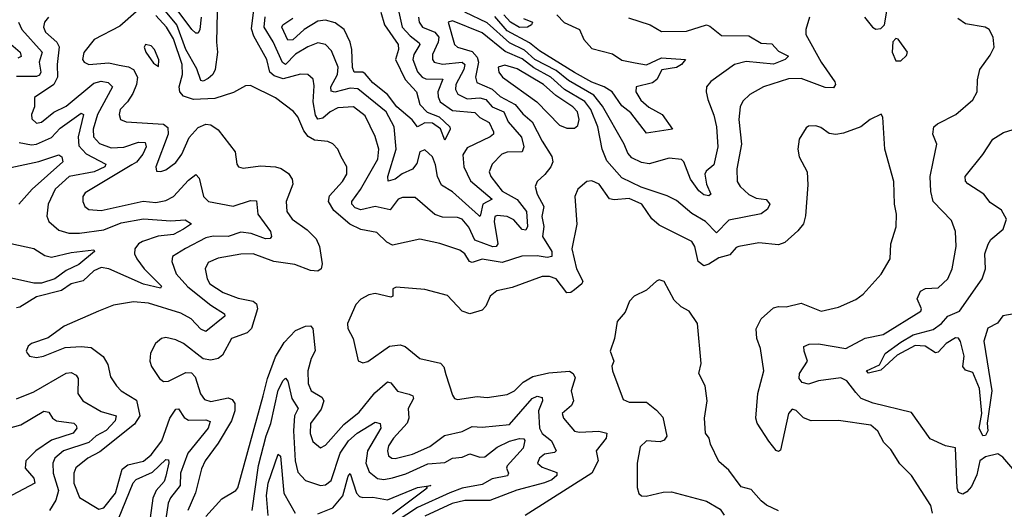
# Model space of a CAD drawing. Extents: x 1552033 to 1694788, y 811965 to 917215.
# Tile 546 of 632: x 1651528 to 1655481, y 904270 to 906235. Entities that reach past the tile are written whole.
import ezdxf

# ---------------------------------------------------------------- set-up
doc = ezdxf.new("R2010")
doc.units = 0

msp = doc.modelspace()

# ---------------------------------------------------------------- linework, layer by layer
at = {"layer": '0CON20XD'}
for points in [[(1654965, 906197.5), (1654985, 906200), (1655000, 906215), (1655020, 906335)], [(1652321.2, 906265), (1652317.9, 906145), (1652322.5, 906105), (1652312.9, 906035), (1652303.8, 906015), (1652285, 905998.7), (1652265, 905988.5), (1652255, 905991.5), (1652238.4, 906038.4), (1652195, 906115.3), (1652158.7, 906215), (1652100.1, 906285)], [(1652256.7, 906245), (1652251.7, 906195), (1652245, 906181.2), (1652235, 906181.6), (1652218.6, 906195), (1652132, 906312)], [(1653129.3, 906245), (1653131.6, 906225), (1653145.3, 906205), (1653195, 906184.5), (1653210, 906165), (1653207.6, 906145), (1653185.6, 906095), (1653185.2, 906075.2), (1653191.5, 906065), (1653225, 906056.5), (1653304.5, 906064.5), (1653315.4, 906055.4), (1653310.8, 906035), (1653279.5, 905975), (1653277.3, 905955), (1653286.4, 905936.4), (1653325, 905917), (1653375, 905921.3), (1653399.8, 905915), (1653424.9, 905884.9), (1653471.9, 905865), (1653489.6, 905825), (1653542.9, 905762.9), (1653552.1, 905725), (1653545.6, 905704.4), (1653485, 905703.3), (1653463.9, 905695), (1653424.7, 905655), (1653412.8, 905625), (1653419.1, 905605), (1653465, 905547.4), (1653525, 905513.3), (1653562.9, 905465), (1653567, 905405), (1653559.9, 905390.1), (1653545, 905392.4), (1653511.7, 905431.8), (1653485, 905445.1), (1653445, 905449), (1653435.2, 905444.8), (1653432.5, 905425), (1653447.3, 905335), (1653441.2, 905325), (1653427.1, 905322.9), (1653355, 905349.6), (1653331.7, 905401.7), (1653305, 905434.1), (1653285, 905440.8), (1653225, 905442.4), (1653195, 905452.6), (1653115, 905520.8), (1653065, 905521.2), (1653046.9, 905515), (1653015, 905471.4), (1652955, 905485.2), (1652898, 905472), (1652875, 905479.8), (1652861.7, 905495), (1652861.4, 905505), (1652896.7, 905553.3), (1652965.2, 905675), (1652969.1, 905715), (1652955.6, 905765.6), (1652915, 905848.8), (1652867.5, 905885), (1652805, 905881.2), (1652775, 905865.7), (1652745, 905839.6), (1652725, 905835.3), (1652715, 905851.9), (1652706.7, 905905), (1652709.8, 905970.2), (1652706.2, 905996.2), (1652684.7, 906014.7), (1652655, 906016.5), (1652585, 905998), (1652549.6, 906009.6), (1652531.9, 906025), (1652520.7, 906075), (1652468.3, 906168.3), (1652458.9, 906198.9), (1652467.9, 906275)], [(1651643.9, 906245), (1651627.2, 906225), (1651623.8, 906205), (1651631.4, 906185), (1651676.7, 906145), (1651686, 906126), (1651678, 906055), (1651679.8, 906005), (1651664.9, 905975.1), (1651587.7, 905922.3), (1651586.6, 905885), (1651574.7, 905855), (1651576.7, 905836.7), (1651595, 905820), (1651615, 905823.6), (1651665, 905863.6), (1651715, 905887.9), (1651825, 905980.7), (1651855, 905987.8), (1651883.3, 905983.3), (1651900.9, 905965), (1651840.3, 905855), (1651823.2, 905795), (1651823.9, 905765), (1651848.3, 905738.3), (1651895, 905720.7), (1651946.2, 905723.8), (1652005, 905743.8), (1652031.7, 905741.7), (1652035.2, 905725), (1652022.6, 905695), (1651996.6, 905663.4), (1651978.2, 905651.8), (1651790.1, 905539.9), (1651780.9, 905525), (1651780.9, 905505), (1651789.4, 905485), (1651805, 905473.1), (1651855, 905468.9), (1652023.2, 905506.8), (1652075, 905501.5), (1652115, 905509.3), (1652145.1, 905524.9), (1652205, 905590.3), (1652235, 905613.1), (1652248.5, 905598.5), (1652265.2, 905525.2), (1652285.7, 905505.7), (1652385, 905486.8), (1652455, 905509.7), (1652477.9, 905507.9), (1652484.2, 905455), (1652534.6, 905385), (1652538.2, 905365), (1652532.8, 905357.2), (1652515, 905356), (1652457.2, 905377.2), (1652415, 905381.6), (1652365, 905364.9), (1652305, 905366.1), (1652275, 905359.5), (1652193.9, 905316.1), (1652141.8, 905285), (1652138.8, 905265), (1652155.8, 905215), (1652203.1, 905163.1), (1652295, 905089.2), (1652350.6, 905055), (1652351.1, 905045), (1652275, 904983.5), (1652255, 904993.2), (1652216.1, 905035), (1652175, 905056.9), (1652045, 905097.8), (1651985, 905102.9), (1651905, 905089.6), (1651844, 905065), (1651706.2, 905005), (1651642.4, 904957.6), (1651575, 904935.7), (1651562, 904925), (1651554.2, 904905), (1651558.8, 904895), (1651567.5, 904885), (1651595, 904879.4), (1651623.3, 904885), (1651710.4, 904919.6), (1651773.9, 904923.9), (1651815, 904918.9), (1651863.2, 904883.2), (1651881.3, 904851.3), (1651892.2, 904802.2), (1651916.7, 904765), (1651935.7, 904745), (1651997.4, 904707.4), (1652009.8, 904645), (1651989.1, 904610.9), (1651849.2, 904500.7), (1651800.7, 904475), (1651753.2, 904436.8), (1651744.8, 904415), (1651745.2, 904375), (1651767.4, 904317.4), (1651845, 904270), (1651865, 904276.1), (1651912.3, 904335), (1651939, 904431), (1651961.9, 904448.1), (1652025, 904463.1), (1652055, 904489), (1652098.6, 904545), (1652130.9, 904635), (1652155, 904671.5), (1652165, 904673.6), (1652188.1, 904638.1), (1652205, 904627.5), (1652275, 904629.3), (1652291.9, 904621.9), (1652284.8, 904595), (1652202.6, 904495), (1652173.3, 904415), (1652172.3, 904365), (1652133.8, 904316.2), (1652124.4, 904295), (1652110.9, 904205)], [(1651995, 906266), (1651930.3, 906209.7), (1651826.9, 906155), (1651785, 906104), (1651780, 906075), (1651786, 906065), (1651805, 906055.6), (1651885, 906061.6), (1651926.9, 906053.1), (1651965, 906045.6), (1651984.7, 906035), (1652001.2, 906005), (1651996.6, 905975), (1651981.5, 905938.5), (1651960.7, 905905), (1651931.2, 905875), (1651926.5, 905855), (1651932, 905835), (1651955.4, 905825.4), (1652105, 905815.5), (1652122.7, 905802.7), (1652124, 905775), (1652074.6, 905645), (1652077.5, 905627.5), (1652095, 905625.6), (1652115, 905632.1), (1652155, 905661.8), (1652178.8, 905695), (1652208.3, 905761.7), (1652245, 905802.3), (1652274.7, 905815.3), (1652295, 905812.9), (1652325, 905793.1), (1652393.3, 905705), (1652399.2, 905655), (1652406.7, 905645), (1652425, 905638.6), (1652495, 905648.8), (1652555, 905644.5), (1652577.7, 905637.7), (1652607.4, 905617.4), (1652621.5, 905595), (1652624.6, 905575), (1652597.1, 905505), (1652600.6, 905465), (1652621.8, 905435), (1652681.9, 905391.9), (1652718.5, 905355), (1652731.9, 905325), (1652742.7, 905255), (1652738.5, 905235), (1652725, 905225.4), (1652695, 905228.4), (1652632.3, 905252.3), (1652548, 905265), (1652465, 905295.8), (1652415, 905293.9), (1652325, 905278.2), (1652285, 905260.9), (1652272.7, 905235), (1652280, 905195), (1652291.1, 905175), (1652345, 905139.4), (1652405, 905117.7), (1652465, 905105.2), (1652479.2, 905095), (1652483, 905075), (1652459, 904995), (1652441.6, 904978.4), (1652378.8, 904955), (1652341.9, 904888.1), (1652325, 904875.2), (1652295, 904868.4), (1652265, 904873.6), (1652185, 904935.5), (1652155, 904950.5), (1652115, 904960), (1652096.7, 904955), (1652072.5, 904935), (1652053.6, 904896.4), (1652050.6, 904865), (1652057.5, 904842.5), (1652089.4, 904795), (1652105, 904783.3), (1652125, 904783.5), (1652195, 904818.4), (1652218.2, 904818.2), (1652232.2, 904802.2), (1652253.5, 904733.5), (1652270.1, 904710.1), (1652295, 904702.4), (1652365, 904717.7), (1652381, 904711), (1652391.6, 904695), (1652391.2, 904665), (1652377.6, 904625), (1652324.7, 904535), (1652272.9, 904465), (1652258, 904432), (1652234.2, 904335.8), (1652203.4, 904265)], [(1654699.5, 906245), (1654684.2, 906195), (1654683.9, 906175), (1654746.3, 906065), (1654801.2, 905985), (1654803.5, 905975), (1654795, 905961.1), (1654762.5, 905962.5), (1654665, 905998.9), (1654615, 905997.5), (1654514.3, 905965), (1654460, 905935), (1654431.7, 905908.3), (1654420, 905885), (1654415.5, 905834.5), (1654425.3, 905735), (1654406.9, 905636.9), (1654409.1, 905585), (1654420.5, 905565), (1654455, 905533.3), (1654485, 905519.1), (1654525, 905513.5), (1654539.6, 905495), (1654530, 905475), (1654504.8, 905455.2), (1654375, 905430.3), (1654325, 905379.6), (1654280.9, 905425), (1654227.1, 905457.1), (1654165, 905509.7), (1654128.1, 905528.1), (1654023, 905563), (1653945, 905600.3), (1653885, 905668.4), (1653865.9, 905715), (1653848.5, 905805), (1653820.9, 905875), (1653797.2, 905907.2), (1653714.7, 905954.7), (1653659.7, 906005), (1653591.5, 906041.5), (1653545, 906078.2), (1653477.4, 906107.3), (1653385, 906181.8), (1653265, 906231.1), (1653248.1, 906225), (1653273.1, 906135), (1653285.6, 906125), (1653345, 906107.3), (1653365.1, 906085), (1653369.6, 906065), (1653357.5, 906005), (1653363.3, 905983.3), (1653425, 905955.7), (1653456.7, 905926.7), (1653517.2, 905895), (1653547.6, 905857.6), (1653585.5, 905825.5), (1653625, 905747.5), (1653665, 905686), (1653668.2, 905665), (1653660, 905645), (1653636.8, 905613.2), (1653605.6, 905585), (1653597.9, 905565), (1653605.3, 905535), (1653632.6, 905485), (1653624.8, 905445), (1653631.7, 905405), (1653627, 905365), (1653664, 905305), (1653664.8, 905285.2), (1653645, 905280.1), (1653605, 905286.9), (1653543.5, 905286.5), (1653465, 905259.8), (1653385, 905273.9), (1653345, 905259.8), (1653334, 905264), (1653315, 905294.6), (1653295, 905309.4), (1653215, 905336.9), (1653135, 905353.6), (1653025, 905330.4), (1653001.7, 905341.8), (1652961.2, 905381.2), (1652897, 905393), (1652853.9, 905413.9), (1652788.8, 905468.8), (1652767, 905505), (1652771.7, 905528.3), (1652823.8, 905585), (1652840.7, 905615), (1652841.1, 905645), (1652818.2, 905685), (1652804.7, 905714.7), (1652785, 905736.5), (1652765, 905745.6), (1652711.8, 905751.8), (1652685.9, 905765.9), (1652668.5, 905788.5), (1652645, 905845.6), (1652626.9, 905866.9), (1652555, 905921.2), (1652455, 905970.6), (1652435, 905970), (1652386.6, 905943.4), (1652311.7, 905918.3), (1652225, 905915.2), (1652185, 905927.5), (1652171, 905945), (1652167.4, 905965), (1652181.3, 906015), (1652180, 906055), (1652145, 906158.7), (1652116.8, 906205), (1652075, 906252)], [(1653050.6, 906265), (1653063.3, 906205), (1653095, 906169.8), (1653131.7, 906141.7), (1653133.8, 906135), (1653110.3, 906095), (1653106.8, 906075), (1653125, 906025.8), (1653143.8, 906005), (1653158.3, 905998.3), (1653226.2, 905996.2), (1653206.8, 905945), (1653207.4, 905925), (1653216.6, 905905), (1653265, 905870.2), (1653355, 905862.7), (1653375, 905842.5), (1653412.6, 905822.6), (1653430.7, 905785), (1653430, 905775), (1653416.9, 905765), (1653325, 905721.1), (1653307.6, 905692.4), (1653311.4, 905645), (1653337.6, 905587.6), (1653425.3, 905515), (1653387.8, 905495), (1653378.5, 905451.5), (1653375, 905445.6), (1653370.5, 905450.5), (1653265, 905543.6), (1653221.1, 905571.1), (1653204.8, 905605), (1653196.9, 905653.1), (1653185, 905684.5), (1653155, 905712.3), (1653135, 905704.3), (1653122.3, 905657.7), (1653105, 905635.3), (1653063.7, 905616.3), (1653035, 905594.4), (1653007, 905587), (1653005.3, 905605), (1653040, 905715), (1653031.3, 905805), (1652998.7, 905865), (1652885, 905957.3), (1652855, 905959.7), (1652793.7, 905943.7), (1652777.9, 905947.9), (1652776.8, 905965), (1652803.4, 906015), (1652806.1, 906045), (1652779.9, 906109.9), (1652755.8, 906135), (1652725, 906141.8), (1652685, 906125.7), (1652635, 906097), (1652595, 906055.7), (1652582.8, 906062.8), (1652545, 906146.3), (1652509.6, 906205), (1652512.9, 906247.1)], [(1652978.1, 906265), (1652992.8, 906215), (1653047.1, 906135), (1653048.4, 906115), (1653037.3, 906075), (1653075.5, 905995), (1653121.4, 905945), (1653133.9, 905895), (1653163.7, 905863.7), (1653212.5, 905845), (1653255.2, 905805.2), (1653256.1, 905795), (1653235, 905752), (1653217.5, 905797.5), (1653185, 905819.1), (1653155, 905821.6), (1653125, 905805.3), (1653103.2, 905833.2), (1653042.4, 905885), (1653005, 905934.7), (1652945, 905981.2), (1652915, 906017.8), (1652905, 906024.2), (1652871.1, 906025), (1652863.4, 906043.4), (1652861.3, 906115), (1652854.5, 906145), (1652831.1, 906195), (1652795, 906222.2), (1652755, 906233.4), (1652725, 906229.6), (1652669.5, 906195), (1652625, 906153.8), (1652605, 906152.2), (1652580, 906205), (1652584.6, 906215), (1652625, 906241.2)], [(1653971.9, 906241.9), (1654058.6, 906215), (1654105, 906187.7), (1654205, 906188.4), (1654285, 906213.8), (1654299.1, 906209.1), (1654345, 906171.8), (1654455, 906170.3), (1654505, 906140.4), (1654547.8, 906137.8), (1654575, 906108.8), (1654615, 906088.8), (1654601.9, 906075), (1654555, 906056.2), (1654445, 906066.6), (1654398, 906055), (1654302.5, 905987.5), (1654286, 905965), (1654284.7, 905945), (1654290.3, 905915), (1654315, 905852), (1654325.8, 905805), (1654331.1, 905725), (1654315, 905652.5), (1654283.4, 905626.6), (1654278.8, 905615), (1654284.8, 905574.8), (1654303.1, 905535), (1654295, 905528.5), (1654275, 905532.2), (1654255, 905547.5), (1654221.6, 905595), (1654195, 905664), (1654185, 905674.3), (1654135, 905678.9), (1654055, 905656.5), (1654025, 905662), (1653985, 905681.2), (1653969, 905699), (1653955.3, 905735.3), (1653868.1, 905888.1), (1653832.6, 905932.6), (1653731, 905991), (1653681.6, 906031.6), (1653596.6, 906075), (1653555, 906113.1), (1653495, 906142), (1653405, 906222.5), (1653315, 906264.6)], [(1653684.1, 906255), (1653714.4, 906224.4), (1653775.6, 906195.6), (1653792.7, 906155), (1653825, 906119.6), (1653907.6, 906097.6), (1653945, 906072.5), (1653998.6, 906061.4), (1654045, 906053.2), (1654105, 906082.6), (1654200.8, 906075), (1654184.6, 906055), (1654165, 906042.7), (1654105.6, 906034.4), (1654085.4, 905995), (1654068.7, 905981.3), (1654002.9, 905965), (1654001.1, 905945), (1654021.7, 905911.8), (1654053.4, 905883.4), (1654107.1, 905855), (1654148.6, 905795), (1654045, 905779.5), (1653981.2, 905861.2), (1653945, 905889.2), (1653906.5, 905945), (1653875, 905965.9), (1653825, 905984), (1653755, 906022.7), (1653615, 906109.5), (1653575, 906142.1), (1653485, 906190.1), (1653435, 906247.7)], [(1653550.2, 906240.2), (1653586.2, 906225), (1653582.5, 906215), (1653566.7, 906205), (1653535, 906204), (1653498.7, 906225), (1653472, 906255)], [(1655515, 904432.5), (1655475, 904479.6), (1655455, 904493.1), (1655405, 904480), (1655383.1, 904465), (1655371.4, 904408.6), (1655348.8, 904361.2), (1655330.7, 904339.3), (1655315, 904331.2), (1655297.5, 904337.5), (1655292.2, 904355), (1655285, 904516.7), (1655244.5, 904524.5), (1655183.2, 904553.2), (1655108.8, 904658.8), (1654955, 904695.6), (1654906.2, 904715), (1654885, 904738), (1654848.5, 904785), (1654825, 904796.9), (1654735, 904785.9), (1654695, 904771.6), (1654669, 904779), (1654658.1, 904795), (1654659.1, 904815), (1654691.5, 904865), (1654676.9, 904905), (1654676.6, 904923.4), (1654698, 904932), (1654735, 904934.3), (1654845, 904915.3), (1654923.1, 904956.9), (1654995, 904971.4), (1655145.6, 905065), (1655148.9, 905075), (1655130.9, 905115), (1655144.1, 905145.9), (1655165, 905156.3), (1655215, 905158.5), (1655254.7, 905195.3), (1655271.5, 905235), (1655287.7, 905325), (1655285.3, 905385.3), (1655269.7, 905429.7), (1655195.3, 905505.3), (1655186.4, 905545), (1655183.2, 905605), (1655195.3, 905664.7), (1655210.5, 905735), (1655194.5, 905775), (1655198.6, 905805), (1655212.4, 905817.6), (1655286.1, 905853.9), (1655355, 905914), (1655372.5, 905945), (1655373.4, 905993.4), (1655383.3, 906035), (1655425, 906092), (1655440, 906125), (1655436.7, 906165), (1655420, 906195), (1655403.8, 906205), (1655325, 906218.9), (1655295, 906240.4)], [(1654920, 906245), (1654952.5, 906205), (1654965, 906197.5)], [(1651523.2, 906225), (1651536.7, 906195), (1651617.6, 906105), (1651606.6, 906065), (1651612.5, 906025), (1651607.5, 906012.5), (1651595, 906007), (1651515, 906006.8)], [(1655065, 906070), (1655088.3, 906091.7), (1655092.5, 906105), (1655055, 906157.5), (1655045, 906160), (1655033.9, 906146.1), (1655031.2, 906105), (1655045, 906070), (1655065, 906070)], [(1651482.9, 906145), (1651529.7, 906105), (1651533.3, 906086.7), (1651519.7, 906080.3)], [(1652085, 906047.5), (1652086, 906074), (1652069.5, 906115), (1652055, 906130.6), (1652033.3, 906135), (1652027.5, 906125), (1652034.6, 906105), (1652065, 906060), (1652085, 906047.5)], [(1653755, 905800), (1653769.2, 905810.7), (1653774.7, 905835), (1653766.9, 905865), (1653748.2, 905885), (1653680.1, 905930.1), (1653630.3, 905975), (1653525, 906037.8), (1653475, 906052.7), (1653448.6, 906045), (1653451.8, 906025), (1653466.2, 906005), (1653604.7, 905905), (1653695, 905812.2), (1653725, 905800.3), (1653755, 905800)], [(1651525, 905742), (1651575, 905732.1), (1651595, 905735.3), (1651655, 905762.7), (1651690.3, 905799.7), (1651765, 905853.5), (1651775, 905859.6), (1651784.6, 905854.6), (1651762.5, 905765), (1651765, 905729.3), (1651795, 905697.2), (1651873.5, 905655), (1651869.6, 905645), (1651827.1, 905625), (1651726.2, 905605), (1651670.3, 905555), (1651641.8, 905495), (1651636.2, 905446.2), (1651645, 905424.4), (1651685, 905390.7), (1651725, 905378.7), (1651767.7, 905377.7), (1651865, 905391.5), (1651935, 905419.6), (1652025, 905435.2), (1652135, 905427.2), (1652191.8, 905431.8), (1652217.5, 905415), (1652185.7, 905394.3), (1652145, 905373.1), (1652083.7, 905366.3), (1652021.5, 905345), (1652004.6, 905335), (1651990, 905315), (1651989.2, 905295), (1651997.8, 905275), (1652028.1, 905235), (1652096.7, 905165), (1652092.7, 905157.3), (1652025, 905173.3), (1651885, 905235.7), (1651855, 905240), (1651825, 905226.5), (1651782.7, 905187.3), (1651734.9, 905175.1), (1651695, 905147.7), (1651595, 905123.1), (1651528.9, 905081.1), (1651515, 905079.1)], [(1654574.4, 905084.4), (1654605, 905082.5), (1654665, 905096.9), (1654745.7, 905065.7), (1654815, 905081.1), (1654885, 905111.8), (1654915, 905133.1), (1654986.4, 905213.6), (1655022.5, 905275), (1655025.6, 905335), (1655046.7, 905403.3), (1655047.9, 905455), (1655040.7, 905495), (1655038.2, 905585), (1655001.1, 905715), (1654993.8, 905843.8), (1654986.4, 905856.4), (1654942.5, 905835), (1654905.6, 905804.4), (1654835, 905779.2), (1654804.1, 905774.1), (1654777.7, 905777.7), (1654745, 905802), (1654725, 905809.2), (1654695, 905807.5), (1654685, 905801.2), (1654657.5, 905755), (1654652.5, 905715), (1654658, 905685), (1654689.2, 905625), (1654692.7, 905572.7), (1654682.8, 905447.2), (1654674.7, 905415.3), (1654652.6, 905387.4), (1654599.3, 905340.7), (1654575, 905331.9), (1654495, 905339.1), (1654415, 905324.5), (1654405, 905321.1), (1654378.5, 905291.5), (1654335, 905278.8), (1654295, 905253.2), (1654275, 905247.4), (1654251.7, 905265), (1654238.8, 905325), (1654226.4, 905345), (1654095, 905410.5), (1654065.8, 905435.8), (1654025.1, 905495.1), (1653975, 905516.9), (1653915, 905512.4), (1653896.4, 905516.4), (1653855, 905574.5), (1653825, 905588.9), (1653805, 905585.6), (1653768.1, 905555), (1653756.5, 905525), (1653764.6, 905414.6), (1653744.7, 905315), (1653763.3, 905235), (1653788.4, 905185), (1653785.2, 905174.8), (1653755, 905151.1), (1653740.1, 905139.9), (1653725, 905138.2), (1653681.8, 905195), (1653655, 905204.7), (1653625, 905204.1), (1653505, 905159.6), (1653443.3, 905146.7), (1653416.9, 905125), (1653399.4, 905085), (1653385, 905068.6), (1653335, 905054.5), (1653305, 905065.7), (1653245, 905127.5), (1653155, 905152.2), (1653038.7, 905161.3), (1653026, 905155), (1653025.6, 905125), (1653018.5, 905121.5), (1652954.4, 905135.6), (1652929.1, 905130.9), (1652896.9, 905113.1), (1652877.9, 905092.1), (1652843.3, 905015), (1652845.6, 904995), (1652867.1, 904955), (1652886.1, 904866.1), (1652905, 904858), (1652925, 904862.5), (1653012.9, 904925), (1653055, 904930.6), (1653075, 904923.9), (1653134.6, 904874.6), (1653216.8, 904856.8), (1653231.2, 904841.2), (1653238.9, 904811.1), (1653265, 904727.5), (1653274, 904714), (1653285, 904711.2), (1653365, 904722.2), (1653405, 904718.2), (1653485, 904730.9), (1653515, 904745.3), (1653549.7, 904780.3), (1653587.7, 904802.3), (1653652.4, 904817.6), (1653735, 904824.1), (1653749.6, 904815), (1653757.8, 904797.8), (1653741.6, 904745), (1653751.9, 904705), (1653744, 904686), (1653705.6, 904655), (1653711.1, 904635), (1653755, 904583.2), (1653775, 904579.2), (1653853.2, 904583.2), (1653885.6, 904575), (1653882.5, 904555), (1653841.8, 904505), (1653850.3, 904465), (1653825.2, 904414.8), (1653557.5, 904245)], [(1655559.4, 905060.6), (1655475, 905046.5), (1655453.7, 905016.4), (1655415, 904996.9), (1655398.5, 904945), (1655431.7, 904745), (1655411.9, 904615), (1655415.6, 904585), (1655405, 904566.5), (1655395, 904565.3), (1655380.6, 904595), (1655390.8, 904655), (1655381.2, 904755), (1655355, 904819.6), (1655325, 904828.2), (1655315, 904842.5), (1655319.3, 904885), (1655305, 904944), (1655296.9, 904956.9), (1655285, 904958.3), (1655247.4, 904935), (1655215, 904900), (1655205, 904897.5), (1655163.1, 904925), (1655123.2, 904926.8), (1655051.4, 904888.6), (1654985, 904828.5), (1654935.7, 904815.7), (1654928.1, 904825), (1654979.9, 904850.1), (1655003, 904895), (1655065, 904940.5), (1655115, 904969.5), (1655195, 904991), (1655228.6, 905015), (1655254.8, 905045.2), (1655301.1, 905065), (1655392.8, 905195), (1655405.4, 905235), (1655403.2, 905295), (1655416, 905334), (1655427.1, 905352.9), (1655476, 905394), (1655490.5, 905435), (1655470, 905470), (1655425, 905501.2), (1655398.8, 905535), (1655335, 905575.8), (1655325, 905586.7), (1655323.3, 905605), (1655395, 905694), (1655434.5, 905755.5), (1655477.4, 905782.6), (1655555, 905806.7)], [(1651492, 905642), (1651605, 905665.6), (1651685, 905692.1), (1651697.5, 905685), (1651701.2, 905665), (1651577.2, 905555), (1651523.8, 905495)], [(1651416.6, 905353.4), (1651585, 905316.9), (1651629, 905289), (1651655, 905281.6), (1651735, 905300.3), (1651825, 905311.2), (1651828.1, 905305), (1651765, 905251.9), (1651715, 905228), (1651668.9, 905195), (1651615, 905177.2), (1651585, 905177.9), (1651495, 905197.7)], [(1654574, 904264), (1654526.7, 904286.7), (1654505, 904304), (1654465, 904350), (1654425, 904360), (1654375, 904426.7), (1654335, 904462), (1654300.9, 904530.9), (1654295.6, 904555.6), (1654281.2, 904575), (1654277.1, 904635), (1654288.5, 904705), (1654280.4, 904765), (1654254.6, 904815), (1654264.5, 904855), (1654249.4, 905015), (1654216, 905065), (1654183.1, 905083.1), (1654155, 905109.2), (1654115, 905183.8), (1654095, 905191.2), (1654085, 905186.2), (1654045, 905150), (1653994.4, 905125.6), (1653975.7, 905105), (1653958.5, 905061.5), (1653927, 905023), (1653915.6, 904955), (1653898.6, 904905), (1653913.1, 904865), (1653905.8, 904845), (1653908.1, 904825), (1653950.7, 904710.7), (1653975, 904699.4), (1654045, 904699.2), (1654085, 904668), (1654109.7, 904639.7), (1654126.1, 904563.9), (1654115, 904547.5), (1654099.3, 904540.7), (1654045, 904544.2), (1654019.3, 904520.7), (1654007.5, 904455), (1654006.8, 904356.8), (1654013.4, 904333.4), (1654024.4, 904324.4), (1654042.5, 904322.5), (1654111.2, 904338.8), (1654145, 904340), (1654285, 904303.1), (1654340.8, 904270.8), (1654355.8, 904245.8)], [(1655192.7, 904255), (1655186.4, 904285), (1655108.5, 904405), (1655062, 904452), (1655025, 904509.4), (1654997.6, 904537.6), (1654973.1, 904583.1), (1654945, 904608.1), (1654815, 904625.8), (1654705.4, 904625.4), (1654675, 904636.9), (1654645, 904666.9), (1654628.7, 904671.3), (1654614.2, 904655), (1654582.3, 904507.7), (1654575, 904501.2), (1654565, 904506.2), (1654535, 904543.1), (1654489.1, 904615), (1654483.2, 904635), (1654491.1, 904735), (1654515.3, 904825), (1654502.3, 904915), (1654487.5, 904955), (1654484.6, 904994.6), (1654504.6, 905035), (1654555, 905079.1), (1654574.4, 905084.4)], [(1652275, 904240.4), (1652338.7, 904311.4), (1652395, 904344.7), (1652404.1, 904355.9), (1652505.9, 904725.9), (1652523.1, 904795), (1652555, 904881.5), (1652590.1, 904939.9), (1652635, 904986.9), (1652675, 905005.2), (1652695.8, 905005.8), (1652705.3, 904995), (1652714.7, 904905.3), (1652698.4, 904875), (1652685.3, 904825), (1652685.4, 904775), (1652698.5, 904745), (1652740.4, 904720.4), (1652749.2, 904705), (1652737.7, 904672.3), (1652696, 904614), (1652694, 904574), (1652705, 904541.5), (1652735, 904516.5), (1652755, 904526.9), (1652829.6, 904610.4), (1652890.3, 904659.7), (1652953.3, 904736.7), (1653005, 904781.1), (1653017.6, 904777.6), (1653044.5, 904744.5), (1653092, 904732), (1653105.6, 904725), (1653109.5, 904715), (1653087.1, 904675), (1653090, 904635), (1653084.1, 904615), (1653028.3, 904555), (1653009, 904525), (1653004.3, 904505), (1653009.2, 904485), (1653022.5, 904475), (1653035, 904474.3), (1653105, 904491), (1653175, 904521.7), (1653234, 904566), (1653305, 904582.2), (1653345, 904601.9), (1653385, 904599.2), (1653495, 904609.7), (1653585, 904714.3), (1653605, 904723.6), (1653625, 904718.2), (1653626.3, 904705), (1653610.8, 904665), (1653614.2, 904595), (1653625, 904574.2), (1653662.4, 904545), (1653681.5, 904505), (1653675, 904498.5), (1653635, 904491.8), (1653615.3, 904475), (1653606.4, 904455), (1653625, 904438.4), (1653685, 904417.8), (1653684.6, 904405), (1653665, 904388.5), (1653635, 904376), (1653523.9, 904346.1), (1653415, 904305.2), (1653315.4, 904305.4), (1653263.8, 904293.8), (1653155, 904242.1)], [(1651515, 904712.9), (1651585, 904741.8), (1651715, 904815.8), (1651735, 904818.5), (1651755, 904807.8), (1651762.7, 904795), (1651761.3, 904735), (1651781.1, 904705), (1651855, 904662.7), (1651915.4, 904645), (1651911.4, 904625), (1651875, 904586.1), (1651835.2, 904565), (1651805, 904537.7), (1651703.1, 904505), (1651668.7, 904475), (1651660.3, 904455), (1651661.5, 904415), (1651682.9, 904345), (1651673.2, 904306.8), (1651647.5, 904265)], [(1652460.6, 904265), (1652486.4, 904445), (1652517, 904565), (1652536.2, 904613.8), (1652565, 904747.8), (1652585, 904787.5), (1652595, 904795.7), (1652605, 904784), (1652621, 904715), (1652645.3, 904675), (1652631.2, 904645), (1652627.6, 904585), (1652633.8, 904463.8), (1652645, 904418.9), (1652675.7, 904385), (1652735, 904365.4), (1652755, 904367.5), (1652778, 904385), (1652814.5, 904495), (1652848.1, 904545), (1652883.2, 904575), (1652955, 904619.2), (1652974.5, 904614.5), (1652977.8, 904595), (1652924.3, 904505), (1652917.4, 904455), (1652930.3, 904420.3), (1652965, 904393), (1652989.3, 904389.3), (1653025, 904395.9), (1653077.8, 904412.2), (1653167.1, 904453), (1653235, 904458.1), (1653265, 904475.6), (1653305, 904478.9), (1653335, 904492.5), (1653375, 904479.2), (1653395, 904481), (1653445, 904518.8), (1653495, 904542.8), (1653535, 904553.8), (1653552.1, 904552.1), (1653555.8, 904545.8), (1653548.7, 904515), (1653485.5, 904444.5), (1653481.7, 904435), (1653490, 904415), (1653486.2, 904403.8), (1653425, 904392), (1653385, 904370), (1653305, 904354.4), (1653254.5, 904335.5), (1653125, 904276.7), (1653039.6, 904220.4)], [(1651425, 904579.8), (1651531.7, 904608.3), (1651625, 904663.5), (1651645, 904659.4), (1651660, 904635), (1651675, 904625.3), (1651745, 904615.2), (1651755, 904606.4), (1651756.6, 904595), (1651742.5, 904575), (1651655, 904547.4), (1651592.1, 904505), (1651552.1, 904465), (1651549.4, 904435), (1651584, 904395), (1651587.9, 904375), (1651475.3, 904314.7)], [(1651925, 904232.2), (1651983.6, 904376.4), (1651995, 904389.1), (1652060.6, 904419.4), (1652115, 904469.6), (1652125, 904468), (1652126.2, 904456.2), (1652115, 904402.5), (1652107.9, 904382.1), (1652075.2, 904345), (1652062.3, 904315), (1652043.7, 904176.3)], [(1652525.9, 904245), (1652519.2, 904325), (1652524.9, 904375.1), (1652565, 904490.6), (1652575, 904483.3), (1652588.7, 904335), (1652633.9, 904255)], [(1652725, 904251.3), (1652785, 904275.3), (1652825, 904323.5), (1652846.8, 904403.2), (1652855, 904414), (1652880.4, 904335), (1652891.5, 904321.5), (1652905, 904317.5), (1652945, 904318.9), (1653005, 904308.4), (1653125, 904357), (1653178, 904365), (1653160, 904360), (1653163.3, 904355), (1653025, 904250.1)]]:
    msp.add_lwpolyline(points, dxfattribs=at)

doc.saveas('drawing.dxf')
